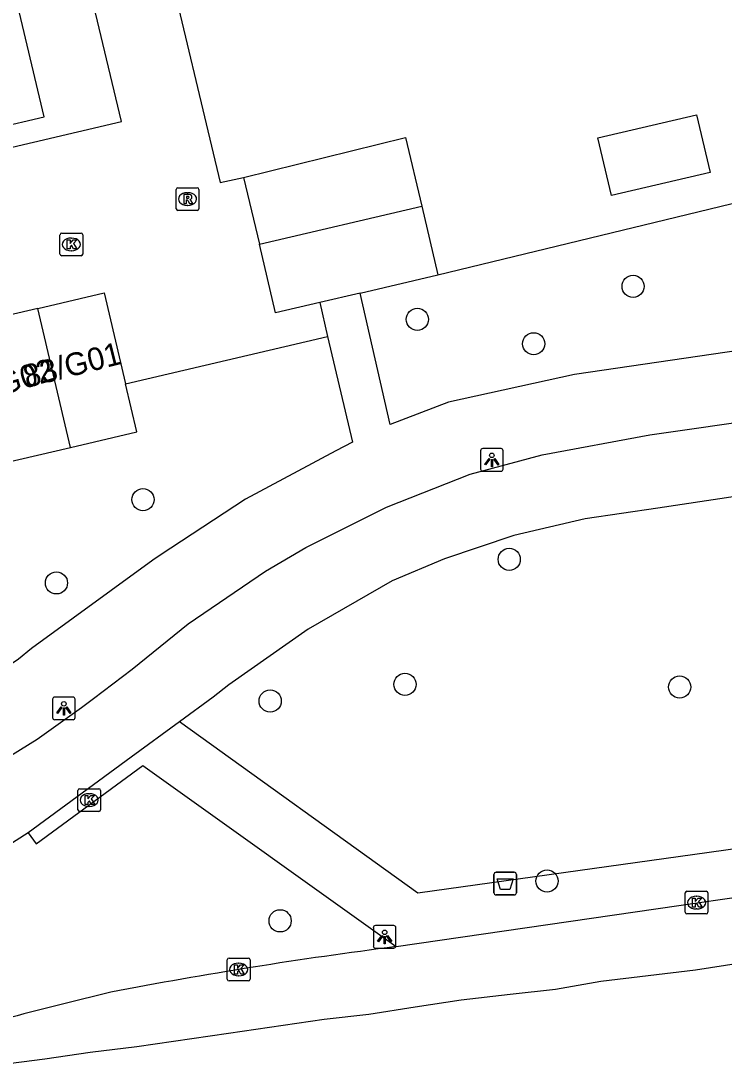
# Model space of a CAD drawing. Extents: x 157793 to 159380, y 380882 to 382313.
# Drawn here: x 158677.92 to 158708.93, y 381165.25 to 381211.32 of the extents above; entities that cross this region are included whole.
import ezdxf

# ---------------------------------------------------------------- set-up
doc = ezdxf.new("R2010")
doc.units = 0
for name, color, linetype in [('IMGEO_Afvalbak', 7, 'Continuous'), ('IMGEO_Boom', 7, 'Continuous'), ('IMGEO_Fietspad_gesloten', 7, 'Continuous'), ('IMGEO_Groenvoorziening', 7, 'Continuous'), ('IMGEO_Kolk', 7, 'Continuous'), ('IMGEO_Lichtpunt', 7, 'Continuous'), ('IMGEO_Muur', 7, 'Continuous'), ('IMGEO_Pand', 7, 'Continuous'), ('IMGEO_Pand_nummerreeks', 7, 'Continuous'), ('IMGEO_Rijbaan_lokaal_open', 7, 'Continuous'), ('IMGEO_Rijbaan_regionaal_gesloten', 7, 'Continuous'), ('IMGEO_Rioolput', 7, 'Continuous'), ('IMGEO_Voetpad_open', 7, 'Continuous')]:
    doc.layers.add(name, color=color, linetype=linetype)

msp = doc.modelspace()

# ---------------------------------------------------------------- linework, layer by layer
at = {"layer": 'IMGEO_Afvalbak'}
for p, q in [((158698.782, 381172.854), (158698.782, 381173.654)), ((158698.782, 381173.654), (158698.782, 381172.854)), ((158698.882, 381173.754), (158699.672, 381173.754)), ((158699.672, 381173.754), (158698.882, 381173.754)), ((158699.772, 381173.654), (158699.772, 381172.854)), ((158699.772, 381172.854), (158699.772, 381173.654)), ((158699.672, 381172.754), (158698.882, 381172.754)), ((158698.882, 381172.754), (158699.672, 381172.754))]:
    msp.add_line(p, q, dxfattribs=at)
msp.add_lwpolyline([(158698.925, 381173.468), (158699.629, 381173.468), (158699.48, 381172.998), (158699.074, 381172.998), (158698.925, 381173.468)], dxfattribs=at)
for centre, start, end in [((158698.882, 381173.654), 90, 180), ((158698.882, 381173.654), 90, 180), ((158699.672, 381173.654), 0, 90), ((158699.672, 381173.654), 360, 90), ((158698.882, 381172.854), 180, 270), ((158698.882, 381172.854), 180, 270), ((158699.672, 381172.854), 270, 0), ((158699.672, 381172.854), 270, 0)]:
    msp.add_arc(centre, 0.1, start, end, dxfattribs=at)
at = {"layer": 'IMGEO_Boom'}
for centre in [(158704.916, 381199.608), (158695.405, 381198.152), (158700.531, 381197.076), (158683.305, 381190.2), (158699.453, 381187.561), (158679.489, 381186.524), (158694.857, 381182.046), (158706.967, 381181.931), (158688.913, 381181.312), (158701.123, 381173.369), (158689.352, 381171.613)]:
    msp.add_circle(centre, 0.489, dxfattribs=at)
at = {"layer": 'IMGEO_Fietspad_gesloten'}
for points in [[(158673.739, 381176.601), (158678.633, 381179.627), (158680.599, 381181.023), (158681.128, 381181.421), (158682.826, 381182.712), (158685.304, 381184.715), (158688.7, 381187.039), (158690.482, 381188.089), (158694.035, 381189.869), (158697.733, 381191.325), (158700.9, 381192.169), (158705.649, 381193.06), (158732.23, 381196.863), (158753.323, 381199.83)], [(158727.696, 381193.095), (158726.473, 381192.91), (158724.645, 381192.633), (158706.01, 381189.815), (158702.809, 381189.355), (158699.661, 381188.611), (158696.593, 381187.589), (158694.298, 381186.617), (158690.589, 381184.484), (158687.086, 381182.027), (158686.392, 381181.483), (158684.914, 381180.398)], [(158684.914, 381180.398), (158682.788, 381178.838), (158678.24, 381175.5)], [(158678.24, 381175.5), (158677.179, 381174.821), (158673.253, 381172.947), (158668.276, 381171.049), (158667.33, 381170.729), (158665.236, 381170.171), (158663.101, 381169.802), (158659.302, 381169.246), (158656.946, 381168.934)]]:
    msp.add_lwpolyline(points, dxfattribs=at)
at = {"layer": 'IMGEO_Groenvoorziening'}
msp.add_lwpolyline([(158696.306, 381200.119), (158717.835, 381205.337)], dxfattribs=at)
at = {"layer": 'IMGEO_Kolk'}
for p, q in [((158679.72, 381201.958), (158680.572, 381201.958)), ((158679.645, 381201.032), (158679.645, 381201.884)), ((158680.133, 381201.738), (158680.158, 381201.738)), ((158680.646, 381201.884), (158680.646, 381201.032)), ((158680.156, 381201.178), (158680.131, 381201.178)), ((158680.572, 381200.958), (158679.72, 381200.958)), ((158680.431, 381176.516), (158680.431, 381177.368)), ((158680.506, 381177.442), (158681.358, 381177.442)), ((158680.919, 381177.222), (158680.944, 381177.222)), ((158681.432, 381177.368), (158681.432, 381176.516)), ((158680.942, 381176.662), (158680.917, 381176.662)), ((158681.358, 381176.442), (158680.506, 381176.442)), ((158707.214, 381171.99), (158707.214, 381172.842)), ((158707.289, 381172.916), (158708.141, 381172.916)), ((158707.702, 381172.696), (158707.727, 381172.696)), ((158708.215, 381172.842), (158708.215, 381171.99)), ((158707.725, 381172.136), (158707.7, 381172.136)), ((158708.141, 381171.916), (158707.289, 381171.916)), ((158687.023, 381169.04), (158687.023, 381169.892)), ((158687.098, 381169.966), (158687.95, 381169.966)), ((158687.511, 381169.746), (158687.536, 381169.746)), ((158688.024, 381169.892), (158688.024, 381169.04)), ((158687.95, 381168.966), (158687.098, 381168.966)), ((158687.534, 381169.186), (158687.509, 381169.186))]:
    msp.add_line(p, q, dxfattribs=at)
for points in [[(158679.72, 381201.958), (158680.572, 381201.958)], [(158679.645, 381201.032), (158679.645, 381201.884)], [(158679.966, 381201.658), (158680.089, 381201.658), (158680.089, 381201.507), (158680.219, 381201.658), (158680.383, 381201.658), (158680.237, 381201.507), (158680.39, 381201.258), (158680.238, 381201.258), (158680.153, 381201.422), (158680.089, 381201.355), (158680.089, 381201.258), (158679.966, 381201.258), (158679.966, 381201.658)], [(158680.646, 381201.884), (158680.646, 381201.032)], [(158680.572, 381200.958), (158679.72, 381200.958)], [(158680.431, 381176.516), (158680.431, 381177.368)], [(158680.506, 381177.442), (158681.358, 381177.442)], [(158680.752, 381177.142), (158680.875, 381177.142), (158680.875, 381176.991), (158681.005, 381177.142), (158681.169, 381177.142), (158681.023, 381176.991), (158681.176, 381176.742), (158681.024, 381176.742), (158680.939, 381176.906), (158680.875, 381176.839), (158680.875, 381176.742), (158680.752, 381176.742), (158680.752, 381177.142)], [(158681.432, 381177.368), (158681.432, 381176.516)], [(158681.358, 381176.442), (158680.506, 381176.442)], [(158707.214, 381171.99), (158707.214, 381172.842)], [(158707.289, 381172.916), (158708.141, 381172.916)], [(158707.535, 381172.616), (158707.658, 381172.616), (158707.658, 381172.465), (158707.788, 381172.616), (158707.952, 381172.616), (158707.806, 381172.465), (158707.959, 381172.216), (158707.807, 381172.216), (158707.722, 381172.38), (158707.658, 381172.313), (158707.658, 381172.216), (158707.535, 381172.216), (158707.535, 381172.616)], [(158708.215, 381172.842), (158708.215, 381171.99)], [(158708.141, 381171.916), (158707.289, 381171.916)], [(158687.023, 381169.04), (158687.023, 381169.892)], [(158687.098, 381169.966), (158687.95, 381169.966)], [(158688.024, 381169.892), (158688.024, 381169.04)], [(158687.344, 381169.666), (158687.467, 381169.666), (158687.467, 381169.515), (158687.597, 381169.666), (158687.761, 381169.666), (158687.615, 381169.515), (158687.768, 381169.266), (158687.616, 381169.266), (158687.531, 381169.43), (158687.467, 381169.363), (158687.467, 381169.266), (158687.344, 381169.266), (158687.344, 381169.666)], [(158687.95, 381168.966), (158687.098, 381168.966)]]:
    msp.add_lwpolyline(points, dxfattribs=at)
for centre, start, end in [((158679.722, 381201.882), 91.552, 178.448), ((158679.722, 381201.882), 91.552, 178.448), ((158680.57, 381201.882), 1.552, 88.448), ((158680.57, 381201.882), 1.552, 88.448), ((158679.722, 381201.034), 181.552, 268.448), ((158679.722, 381201.034), 181.552, 268.448), ((158680.57, 381201.034), 271.552, 358.448), ((158680.57, 381201.034), 271.552, 358.448), ((158680.508, 381177.366), 91.552, 178.448), ((158680.508, 381177.366), 91.552, 178.448), ((158681.356, 381177.366), 1.552, 88.448), ((158681.356, 381177.366), 1.552, 88.448), ((158680.508, 381176.518), 181.552, 268.448), ((158680.508, 381176.518), 181.552, 268.448), ((158681.356, 381176.518), 271.552, 358.448), ((158681.356, 381176.518), 271.552, 358.448), ((158707.291, 381172.84), 91.552, 178.448), ((158707.291, 381172.84), 91.552, 178.448), ((158708.139, 381172.84), 1.552, 88.448), ((158708.139, 381172.84), 1.552, 88.448), ((158707.291, 381171.992), 181.552, 268.448), ((158707.291, 381171.992), 181.552, 268.448), ((158708.139, 381171.992), 271.552, 358.448), ((158708.139, 381171.992), 271.552, 358.448), ((158687.1, 381169.89), 91.552, 178.448), ((158687.1, 381169.89), 91.552, 178.448), ((158687.948, 381169.89), 1.552, 88.448), ((158687.948, 381169.89), 1.552, 88.448), ((158687.1, 381169.042), 181.552, 268.448), ((158687.1, 381169.042), 181.552, 268.448), ((158687.948, 381169.042), 271.552, 358.448), ((158687.948, 381169.042), 271.552, 358.448)]:
    msp.add_arc(centre, 0.0765, start, end, dxfattribs=at)
for centre, major_axis, ratio, start_param, end_param in [((158680.132, 381201.458), (-0.387, 0.002), 0.722429, 4.712389, 7.853982), ((158680.157, 381201.458), (-0.39, 0.002), 0.717154, 1.570796, 4.712389), ((158680.918, 381176.942), (-0.387, 0.002), 0.722429, 4.712389, 7.853982), ((158680.943, 381176.942), (-0.39, 0.002), 0.717154, 1.570796, 4.712389), ((158707.701, 381172.416), (-0.387, 0.002), 0.722429, 4.712389, 7.853982), ((158707.726, 381172.416), (-0.39, 0.002), 0.717154, 1.570796, 4.712389), ((158687.51, 381169.466), (-0.387, 0.002), 0.722429, 4.712389, 7.853982), ((158687.535, 381169.466), (-0.39, 0.002), 0.717154, 1.570796, 4.712389)]:
    msp.add_ellipse(centre, major_axis=major_axis, ratio=ratio, start_param=start_param, end_param=end_param, dxfattribs=at)
at = {"layer": 'IMGEO_Lichtpunt'}
for p, q in [((158698.189, 381192.353), (158698.189, 381191.546)), ((158698.189, 381192.353), (158698.189, 381191.546)), ((158699.091, 381192.448), (158698.283, 381192.448)), ((158699.091, 381192.448), (158698.283, 381192.448)), ((158699.185, 381191.546), (158699.185, 381192.353)), ((158699.185, 381191.546), (158699.185, 381192.353)), ((158698.283, 381191.452), (158699.091, 381191.452)), ((158698.283, 381191.452), (158699.091, 381191.452)), ((158679.317, 381181.391), (158679.317, 381180.584)), ((158679.317, 381181.391), (158679.317, 381180.584)), ((158680.219, 381181.486), (158679.411, 381181.486)), ((158680.219, 381181.486), (158679.411, 381181.486)), ((158680.313, 381180.584), (158680.313, 381181.391)), ((158680.313, 381180.584), (158680.313, 381181.391)), ((158679.411, 381180.49), (158680.219, 381180.49)), ((158679.411, 381180.49), (158680.219, 381180.49)), ((158693.462, 381171.309), (158693.462, 381170.502)), ((158693.462, 381171.309), (158693.462, 381170.502)), ((158694.364, 381171.404), (158693.556, 381171.404)), ((158694.364, 381171.404), (158693.556, 381171.404)), ((158694.458, 381170.502), (158694.458, 381171.309)), ((158694.458, 381170.502), (158694.458, 381171.309)), ((158693.556, 381170.408), (158694.364, 381170.408)), ((158693.556, 381170.408), (158694.364, 381170.408))]:
    msp.add_line(p, q, dxfattribs=at)
for points in [[(158698.563, 381192.017), (158698.602, 381191.989), (158698.414, 381191.727), (158698.376, 381191.754), (158698.563, 381192.017)], [(158698.665, 381191.969), (158698.712, 381191.969), (158698.712, 381191.647), (158698.665, 381191.647), (158698.665, 381191.969)], [(158698.775, 381191.989), (158698.813, 381192.016), (158699, 381191.754), (158698.961, 381191.726), (158698.775, 381191.989)], [(158679.691, 381181.055), (158679.73, 381181.027), (158679.542, 381180.765), (158679.504, 381180.792), (158679.691, 381181.055)], [(158679.793, 381181.007), (158679.84, 381181.007), (158679.84, 381180.685), (158679.793, 381180.685), (158679.793, 381181.007)], [(158679.903, 381181.027), (158679.941, 381181.054), (158680.128, 381180.792), (158680.089, 381180.764), (158679.903, 381181.027)], [(158693.836, 381170.973), (158693.875, 381170.945), (158693.687, 381170.683), (158693.649, 381170.71), (158693.836, 381170.973)], [(158693.938, 381170.925), (158693.985, 381170.925), (158693.985, 381170.603), (158693.938, 381170.603), (158693.938, 381170.925)], [(158694.048, 381170.945), (158694.086, 381170.972), (158694.273, 381170.71), (158694.234, 381170.682), (158694.048, 381170.945)]]:
    msp.add_lwpolyline(points, dxfattribs=at)
for centre in [(158698.688, 381192.151), (158679.816, 381181.189), (158693.961, 381171.107)]:
    msp.add_circle(centre, 0.0994, dxfattribs=at)
for centre, start, end in [((158698.283, 381192.353), 90, 180), ((158698.283, 381192.353), 90, 180), ((158699.091, 381192.353), 0, 90), ((158699.091, 381192.353), 0, 90), ((158698.283, 381191.546), 180, 270), ((158698.283, 381191.546), 180, 270), ((158699.091, 381191.546), 270, 0), ((158699.091, 381191.546), 270, 360), ((158679.411, 381181.391), 90, 180), ((158679.411, 381181.391), 90, 180), ((158680.219, 381181.391), 0, 90), ((158680.219, 381181.391), 0, 90), ((158679.411, 381180.584), 180, 270), ((158679.411, 381180.584), 180, 270), ((158680.219, 381180.584), 270, 0), ((158680.219, 381180.584), 270, 360), ((158693.556, 381171.309), 90, 180), ((158693.556, 381171.309), 90, 180), ((158694.364, 381171.309), 0, 90), ((158694.364, 381171.309), 0, 90), ((158693.556, 381170.502), 180, 270), ((158693.556, 381170.502), 180, 270), ((158694.364, 381170.502), 270, 0), ((158694.364, 381170.502), 270, 360)]:
    msp.add_arc(centre, 0.0946, start, end, dxfattribs=at)
at = {"layer": 'IMGEO_Muur'}
msp.add_lwpolyline([(158684.255, 381214.5), (158686.707, 381204.195), (158687.735, 381204.417)], dxfattribs=at)
at = {"layer": 'IMGEO_Pand'}
for points in [[(158668.909, 381211.437), (158670.404, 381205.083), (158678.944, 381207.092), (158677.452, 381213.434)], [(158707.713, 381207.184), (158708.312, 381204.638), (158703.96, 381203.614), (158703.361, 381206.161), (158707.713, 381207.184)], [(158687.735, 381204.417), (158694.879, 381206.182), (158695.593, 381203.15)], [(158687.735, 381204.417), (158688.441, 381201.468)], [(158688.441, 381201.468), (158695.593, 381203.15)], [(158695.593, 381203.15), (158696.306, 381200.119)], [(158691.097, 381198.894), (158689.154, 381198.437), (158688.441, 381201.468)], [(158692.877, 381199.313), (158696.306, 381200.119)], [(158678.67, 381198.636), (158681.589, 381199.323), (158682.534, 381195.303)], [(158692.877, 381199.313), (158691.097, 381198.894)], [(158678.67, 381198.636), (158675.751, 381197.95)], [(158680.113, 381192.501), (158678.67, 381198.636)], [(158680.113, 381192.501), (158683.032, 381193.188), (158682.534, 381195.303)], [(158677.195, 381191.815), (158680.113, 381192.501)]]:
    msp.add_lwpolyline(points, dxfattribs=at)
at = {"layer": 'IMGEO_Rijbaan_lokaal_open'}
for points in [[(158682.304, 381222.668), (158684.255, 381214.5), (158686.707, 381204.195), (158687.735, 381204.417)], [(158661.572, 381201.847), (158663.581, 381200.52), (158669.651, 381201.987), (158670.949, 381204.202), (158682.352, 381206.878), (158679.171, 381220.243)], [(158691.097, 381198.894), (158691.446, 381197.396)], [(158682.534, 381195.303), (158691.446, 381197.396)]]:
    msp.add_lwpolyline(points, dxfattribs=at)
at = {"layer": 'IMGEO_Rijbaan_regionaal_gesloten'}
for points in [[(158694.468, 381170.476), (158722.227, 381174.512)], [(158726.404, 381172.535), (158723.891, 381171.726), (158721.975, 381171.482), (158719.879, 381171.132), (158717.768, 381170.877), (158715.82, 381170.642), (158713.743, 381170.281), (158711.648, 381170.052), (158709.658, 381169.744), (158707.667, 381169.437), (158705.579, 381169.186), (158703.491, 381168.936), (158701.5, 381168.586), (158699.492, 381168.359), (158697.338, 381168.114), (158695.302, 381167.798), (158693.267, 381167.482), (158691.3, 381167.254), (158687.077, 381166.64), (158683.029, 381166.051), (158680.972, 381165.802), (158678.976, 381165.503), (158676.908, 381165.247)]]:
    msp.add_lwpolyline(points, dxfattribs=at)
for centre, radius, start, end in [((158720.591, 380966.633), 205.51, 97.3027, 100.85619), ((158731.516, 380962.484), 211.876, 103.54752, 106.17714)]:
    msp.add_arc(centre, radius, start, end, dxfattribs=at)
at = {"layer": 'IMGEO_Rioolput'}
for p, q in [((158684.768, 381203.035), (158684.768, 381203.887)), ((158684.843, 381203.961), (158685.695, 381203.961)), ((158685.769, 381203.887), (158685.769, 381203.035)), ((158685.256, 381203.741), (158685.281, 381203.741)), ((158685.695, 381202.961), (158684.843, 381202.961)), ((158685.279, 381203.181), (158685.254, 381203.181))]:
    msp.add_line(p, q, dxfattribs=at)
for points in [[(158684.768, 381203.035), (158684.768, 381203.887)], [(158684.843, 381203.961), (158685.695, 381203.961)], [(158685.769, 381203.887), (158685.769, 381203.035)], [(158685.357, 381203.659), (158685.105, 381203.661), (158685.105, 381203.261)], [(158685.105, 381203.261), (158685.229, 381203.261), (158685.229, 381203.423), (158685.24, 381203.423)], [(158685.283, 381203.58), (158685.229, 381203.58), (158685.229, 381203.499)], [(158685.229, 381203.499), (158685.281, 381203.499)], [(158685.287, 381203.394), (158685.358, 381203.261), (158685.498, 381203.261), (158685.433, 381203.387)], [(158685.695, 381202.961), (158684.843, 381202.961)]]:
    msp.add_lwpolyline(points, dxfattribs=at)
for centre, radius, start, end in [((158684.845, 381203.885), 0.0765, 91.552, 178.448), ((158684.845, 381203.885), 0.0765, 91.552, 178.448), ((158685.693, 381203.885), 0.0765, 1.552, 88.448), ((158685.693, 381203.885), 0.0765, 1.552, 88.448), ((158685.239, 381203.37), 0.0533, 26.0293, 88.6989), ((158685.265, 381203.688), 0.19, 274.7715, 282.9687), ((158685.289, 381203.484), 0.0964, 77.0061, 93.1865), ((158685.303, 381203.541), 0.0378, 276.6634, 79.6772), ((158685.356, 381203.549), 0.109, 350.3612, 89.416), ((158685.354, 381203.549), 0.112, 277.5842, 350.9817), ((158685.338, 381203.334), 0.108, 29.5134, 73.7905), ((158684.845, 381203.037), 0.0765, 181.552, 268.448), ((158684.845, 381203.037), 0.0765, 181.552, 268.448), ((158685.693, 381203.037), 0.0765, 271.552, 358.448), ((158685.693, 381203.037), 0.0765, 271.552, 358.448)]:
    msp.add_arc(centre, radius, start, end, dxfattribs=at)
for centre, major_axis, ratio, start_param, end_param in [((158685.255, 381203.461), (-0.387, 0.002), 0.722429, 4.712389, 7.853982), ((158685.28, 381203.461), (-0.39, 0.002), 0.717154, 1.570796, 4.712389)]:
    msp.add_ellipse(centre, major_axis=major_axis, ratio=ratio, start_param=start_param, end_param=end_param, dxfattribs=at)
at = {"layer": 'IMGEO_Voetpad_open'}
for points in [[(158722.998, 381202.115), (158723.738, 381198.857), (158702.33, 381195.721), (158696.771, 381194.499), (158694.205, 381193.509), (158692.877, 381199.313)], [(158691.446, 381197.396), (158692.538, 381192.731), (158691.806, 381192.354), (158687.83, 381190.226), (158684.06, 381187.752), (158683.743, 381187.521), (158678.387, 381183.628), (158677.809, 381183.157), (158677.188, 381182.737), (158676.531, 381182.374), (158675.845, 381182.071), (158675.134, 381181.831), (158670.578, 381180.953), (158664.457, 381180.133)], [(158727.696, 381193.095), (158728.029, 381190.698), (158729.328, 381181.351), (158725.926, 381180.89), (158722.082, 381175.922), (158715.054, 381174.92), (158714.959, 381175.368), (158714.686, 381175.526), (158695.427, 381172.833), (158684.914, 381180.398)], [(158678.24, 381175.5), (158678.595, 381175.016), (158683.301, 381178.47), (158694.468, 381170.476)]]:
    msp.add_lwpolyline(points, dxfattribs=at)

# ---------------------------------------------------------------- texts
at = {"layer": 'IMGEO_Pand_nummerreeks'}
for s, rotation, p in [('83/G01', 14.1911, (158678.178, 381195.128)), ('83/G02', 16.2324, (158675.259, 381194.267))]:
    msp.add_text(s, height=1, rotation=rotation, dxfattribs=at).set_placement(p)

doc.saveas('drawing.dxf')
